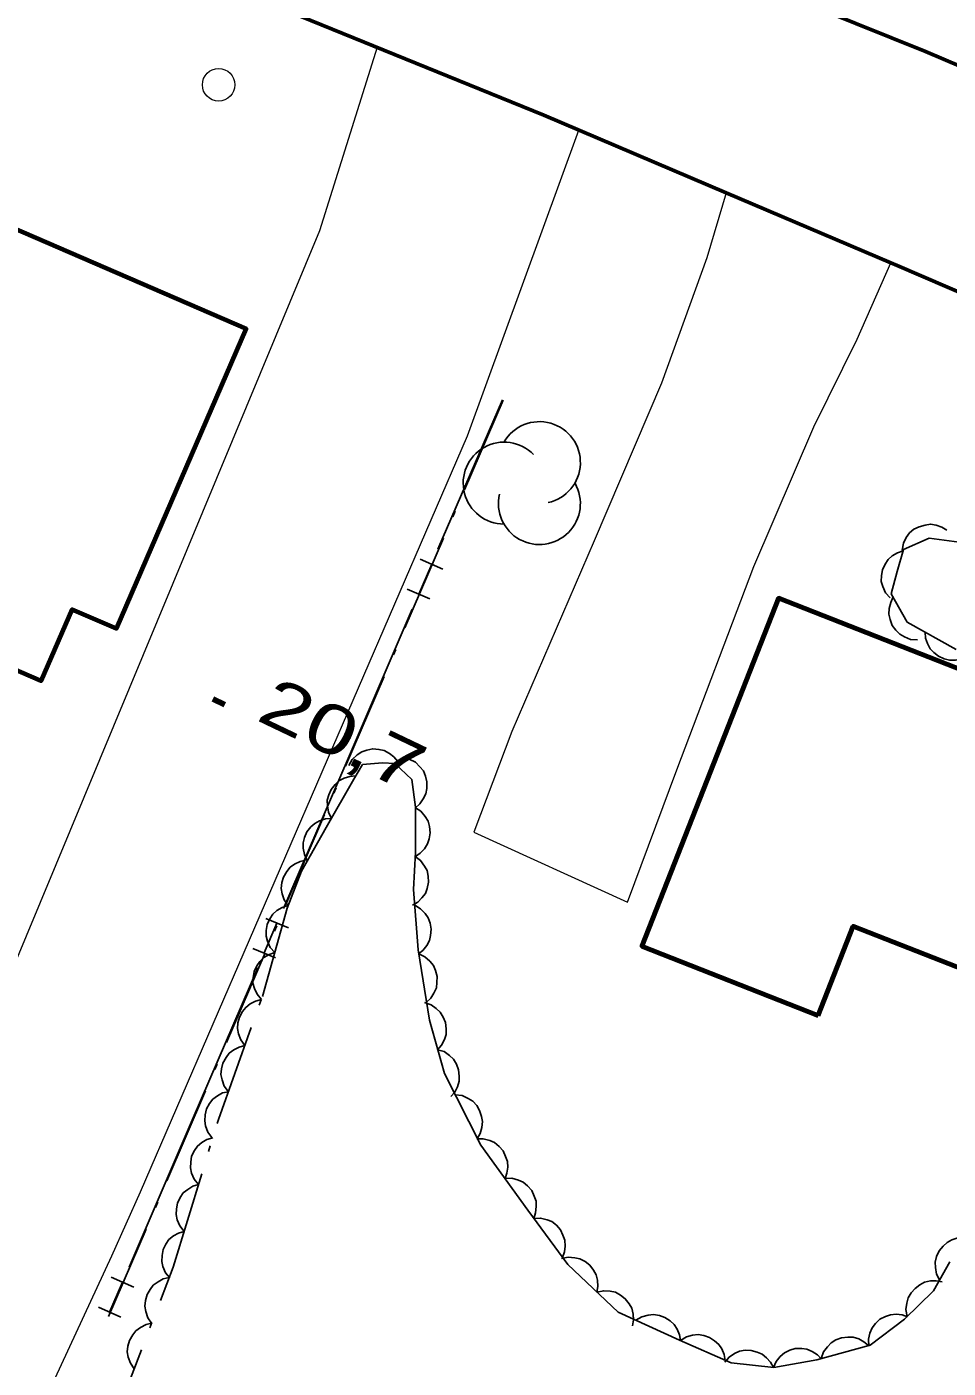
# Model space of a CAD drawing. Extents: x 355726 to 357533, y 5103782 to 5105258.
# Drawn here: x 356559.19 to 356587.47, y 5104521.9 to 5104563.09 of the extents above; entities that cross this region are included whole.
import ezdxf

# ---------------------------------------------------------------- set-up
doc = ezdxf.new("R2010")
doc.units = 0
doc.header["$LTSCALE"] = 0.6
doc.linetypes.add('DOT_DASHED', pattern=[7.7, 5, -1.2, 0.3, -1.2])
doc.linetypes.add('LONG_DASHED', pattern=[7.5, 6, -1.5])
for name, color, linetype, lineweight in [('19', 7, 'Continuous', 13), ('21', 7, 'LONG_DASHED', 35), ('3', 7, 'Continuous', 140), ('31', 7, 'Continuous', 35), ('36', 7, 'Continuous', 13), ('37', 7, 'Continuous', 13), ('44', 7, 'Continuous', 25)]:
    doc.layers.add(name, color=color, linetype=linetype, lineweight=lineweight)

msp = doc.modelspace()

# ---------------------------------------------------------------- linework, layer by layer
at = {"layer": '19'}
for points in [[(356569.95, 5104562.46), (356568.17, 5104556.83), (356555.09, 5104525.37), (356544.57, 5104503.75)], [(356562.68, 5104527.32), (356572.72, 5104550.53), (356576.14, 5104559.92)], [(356580.66, 5104557.99), (356580.07, 5104556), (356578.67, 5104552.15), (356576.61, 5104547.31), (356574.08, 5104541.45), (356572.91, 5104538.36), (356577.63, 5104536.21), (356579.15, 5104540.27), (356581.51, 5104546.52), (356583.35, 5104550.81), (356584.68, 5104553.5), (356585.71, 5104555.84)], [(356550.75, 5104501.48), (356554.57, 5104509.77), (356561.8, 5104525.35), (356562.68, 5104527.32)]]:
    msp.add_lwpolyline(points, dxfattribs=at)
at = {"layer": '21', "linetype": 'Continuous', "lineweight": 53}
for points in [[(356693.14, 5104528.73), (356686.68, 5104529.92), (356680.03, 5104531.03), (356673.33, 5104532.33), (356665.22, 5104534.03), (356657.79, 5104535.79), (356652.65, 5104537.11), (356647.74, 5104538.45), (356642.86, 5104540.01), (356635.96, 5104542.32), (356627.51, 5104545.55), (356619.53, 5104548.72), (356610.91, 5104552.22), (356603.07, 5104555.38), (356593.89, 5104559.3), (356586.78, 5104562.33), (356578.28, 5104565.76), (356566.31, 5104570.9), (356552.24, 5104576.88), (356535.87, 5104583.82), (356518.47, 5104591.44)], [(356523.7, 5104582.01), (356532.74, 5104578.12), (356543.84, 5104573.55), (356554.84, 5104568.88), (356564.31, 5104564.76), (356575.06, 5104560.38), (356580.66, 5104557.99), (356585.71, 5104555.84), (356585.91, 5104555.76), (356595.32, 5104551.71), (356605.09, 5104547.74), (356615.3, 5104543.55), (356624.81, 5104539.71), (356632.34, 5104536.86), (356640.18, 5104534.16), (356644.62, 5104532.78), (356647.74, 5104531.82), (356656.47, 5104529.46), (356664.44, 5104527.84), (356667.19, 5104527.23), (356672.07, 5104526.15), (356673.3, 5104525.88), (356683.29, 5104524.12), (356693.15, 5104522.5)]]:
    msp.add_lwpolyline(points, dxfattribs=at)
at = {"layer": '3'}
msp.add_line((356564.9, 5104542.45), (356565.26, 5104542.28), dxfattribs=at)
at = {"layer": '31', "lineweight": 70}
for points in [[(356555.81, 5104558.19), (356565.92, 5104553.82), (356561.94, 5104544.61), (356560.58, 5104545.2), (356559.63, 5104543.01), (356553.6, 5104545.62), (356554.5, 5104547.7), (356551.78, 5104548.87), (356555.81, 5104558.19)], [(356583.48, 5104532.73), (356584.56, 5104535.47), (356588.95, 5104533.75), (356592.07, 5104541.7), (356582.27, 5104545.55), (356578.07, 5104534.86), (356583.48, 5104532.73)]]:
    msp.add_lwpolyline(points, close=True, dxfattribs=at)
at = {"layer": '36'}
msp.add_circle((356565.079, 5104561.31), 0.5, dxfattribs=at)
at = {"layer": '37', "linetype": 'DOT_DASHED', "lineweight": 25}
msp.add_line((356573.81, 5104551.63), (356561.7, 5104523.49), dxfattribs=at)
at = {"layer": '37', "lineweight": 25}
for p, q in [((356573.79, 5104551.64), (356571.81, 5104547.05)), ((356571.62, 5104546.59), (356571.22, 5104545.67)), ((356571.96, 5104546.44), (356571.27, 5104546.74)), ((356571.56, 5104545.52), (356570.87, 5104545.82)), ((356571.02, 5104545.21), (356569.05, 5104540.62)), ((356569.05, 5104540.62), (356567.07, 5104536.02)), ((356567.22, 5104535.42), (356566.53, 5104535.71)), ((356566.87, 5104535.57), (356566.48, 5104534.65)), ((356566.82, 5104534.5), (356566.13, 5104534.79)), ((356566.28, 5104534.19), (356564.3, 5104529.59)), ((356564.3, 5104529.59), (356562.33, 5104525)), ((356562.47, 5104524.39), (356561.78, 5104524.69)), ((356562.13, 5104524.54), (356561.73, 5104523.62)), ((356562.08, 5104523.47), (356561.39, 5104523.77))]:
    msp.add_line(p, q, dxfattribs=at)
at = {"layer": '44'}
for points in [[(356586.06, 5104547.02), (356586.1, 5104547.23), (356586.19, 5104547.41), (356586.29, 5104547.55), (356586.42, 5104547.66), (356586.58, 5104547.74), (356586.77, 5104547.79), (356586.93, 5104547.82), (356587.11, 5104547.79), (356587.28, 5104547.73), (356587.43, 5104547.63)], [(356585.69, 5104545.56), (356585.55, 5104545.71), (356585.47, 5104545.9), (356585.42, 5104546.06), (356585.43, 5104546.24), (356585.46, 5104546.42), (356585.54, 5104546.59), (356585.63, 5104546.73), (356585.76, 5104546.85), (356585.92, 5104546.94), (356586.09, 5104547)], [(356586.53, 5104544.27), (356586.32, 5104544.28), (356586.13, 5104544.36), (356585.99, 5104544.44), (356585.87, 5104544.56), (356585.76, 5104544.71), (356585.69, 5104544.89), (356585.65, 5104545.05), (356585.66, 5104545.23), (356585.71, 5104545.41), (356585.78, 5104545.57)], [(356588.07, 5104543.77), (356587.89, 5104543.68), (356587.69, 5104543.64), (356587.52, 5104543.64), (356587.35, 5104543.68), (356587.18, 5104543.76), (356587.03, 5104543.88), (356586.92, 5104543.99), (356586.84, 5104544.15), (356586.78, 5104544.32), (356586.77, 5104544.5)], [(356569.08, 5104540.41), (356569.18, 5104540.59), (356569.33, 5104540.73), (356569.47, 5104540.83), (356569.63, 5104540.88), (356569.81, 5104540.92), (356570, 5104540.9), (356570.16, 5104540.87), (356570.32, 5104540.78), (356570.46, 5104540.67), (356570.58, 5104540.53)], [(356570.93, 5104540.6), (356571.12, 5104540.51), (356571.26, 5104540.37), (356571.37, 5104540.24), (356571.43, 5104540.08), (356571.47, 5104539.9), (356571.47, 5104539.7), (356571.44, 5104539.54), (356571.36, 5104539.38), (356571.26, 5104539.23), (356571.12, 5104539.11)], [(356568.54, 5104538.78), (356568.45, 5104538.97), (356568.42, 5104539.17), (356568.41, 5104539.34), (356568.46, 5104539.51), (356568.53, 5104539.67), (356568.66, 5104539.82), (356568.77, 5104539.94), (356568.93, 5104540.02), (356569.11, 5104540.07), (356569.28, 5104540.09)], [(356571.12, 5104539.11), (356571.29, 5104539), (356571.42, 5104538.84), (356571.51, 5104538.7), (356571.55, 5104538.53), (356571.57, 5104538.34), (356571.54, 5104538.15), (356571.49, 5104538), (356571.4, 5104537.85), (356571.27, 5104537.71), (356571.12, 5104537.61)], [(356567.8, 5104537.48), (356567.71, 5104537.67), (356567.67, 5104537.87), (356567.67, 5104538.03), (356567.71, 5104538.2), (356567.79, 5104538.37), (356567.91, 5104538.52), (356568.03, 5104538.63), (356568.18, 5104538.71), (356568.36, 5104538.77), (356568.54, 5104538.78)], [(356567.21, 5104536.1), (356567.09, 5104536.28), (356567.03, 5104536.47), (356567, 5104536.63), (356567.02, 5104536.81), (356567.07, 5104536.98), (356567.17, 5104537.15), (356567.27, 5104537.28), (356567.41, 5104537.38), (356567.58, 5104537.46), (356567.75, 5104537.5)], [(356571.11, 5104537.61), (356571.28, 5104537.49), (356571.4, 5104537.32), (356571.48, 5104537.18), (356571.51, 5104537.01), (356571.52, 5104536.82), (356571.48, 5104536.63), (356571.43, 5104536.48), (356571.32, 5104536.34), (356571.19, 5104536.21), (356571.03, 5104536.12)], [(356566.8, 5104534.66), (356566.66, 5104534.82), (356566.58, 5104535.01), (356566.54, 5104535.17), (356566.54, 5104535.34), (356566.57, 5104535.52), (356566.65, 5104535.7), (356566.74, 5104535.84), (356566.87, 5104535.95), (356567.03, 5104536.05), (356567.2, 5104536.11)], [(356571.1, 5104536.12), (356571.28, 5104536.01), (356571.42, 5104535.86), (356571.51, 5104535.73), (356571.57, 5104535.56), (356571.6, 5104535.38), (356571.58, 5104535.19), (356571.55, 5104535.03), (356571.47, 5104534.88), (356571.35, 5104534.73), (356571.21, 5104534.62)], [(356566.39, 5104533.22), (356566.26, 5104533.38), (356566.18, 5104533.56), (356566.13, 5104533.72), (356566.14, 5104533.9), (356566.17, 5104534.08), (356566.25, 5104534.25), (356566.34, 5104534.39), (356566.47, 5104534.51), (356566.63, 5104534.6), (356566.8, 5104534.66)], [(356571.22, 5104534.62), (356571.41, 5104534.53), (356571.56, 5104534.4), (356571.67, 5104534.27), (356571.74, 5104534.11), (356571.79, 5104533.93), (356571.78, 5104533.74), (356571.77, 5104533.58), (356571.69, 5104533.42), (356571.59, 5104533.26), (356571.46, 5104533.14)], [(356565.88, 5104531.81), (356565.76, 5104531.98), (356565.69, 5104532.17), (356565.66, 5104532.33), (356565.67, 5104532.5), (356565.72, 5104532.68), (356565.81, 5104532.85), (356565.91, 5104532.98), (356566.05, 5104533.09), (356566.21, 5104533.17), (356566.39, 5104533.22)], [(356571.4, 5104533.13), (356571.6, 5104533.06), (356571.76, 5104532.94), (356571.88, 5104532.83), (356571.97, 5104532.68), (356572.04, 5104532.51), (356572.06, 5104532.32), (356572.06, 5104532.15), (356572.01, 5104531.99), (356571.92, 5104531.82), (356571.8, 5104531.68)], [(356565.38, 5104530.39), (356565.25, 5104530.56), (356565.19, 5104530.75), (356565.15, 5104530.92), (356565.17, 5104531.09), (356565.21, 5104531.27), (356565.31, 5104531.44), (356565.4, 5104531.57), (356565.54, 5104531.68), (356565.71, 5104531.76), (356565.88, 5104531.81)], [(356571.8, 5104531.68), (356572, 5104531.62), (356572.17, 5104531.5), (356572.29, 5104531.39), (356572.38, 5104531.24), (356572.44, 5104531.06), (356572.46, 5104530.87), (356572.46, 5104530.71), (356572.41, 5104530.54), (356572.33, 5104530.38), (356572.21, 5104530.24)], [(356564.87, 5104528.98), (356564.75, 5104529.15), (356564.68, 5104529.34), (356564.65, 5104529.5), (356564.66, 5104529.68), (356564.71, 5104529.86), (356564.8, 5104530.03), (356564.9, 5104530.16), (356565.04, 5104530.26), (356565.2, 5104530.35), (356565.38, 5104530.39)], [(356572.34, 5104530.29), (356572.55, 5104530.27), (356572.74, 5104530.18), (356572.88, 5104530.1), (356573, 5104529.97), (356573.09, 5104529.81), (356573.15, 5104529.63), (356573.18, 5104529.47), (356573.16, 5104529.29), (356573.11, 5104529.11), (356573.03, 5104528.96)], [(356564.46, 5104527.54), (356564.33, 5104527.7), (356564.25, 5104527.89), (356564.21, 5104528.05), (356564.22, 5104528.23), (356564.25, 5104528.41), (356564.34, 5104528.58), (356564.43, 5104528.72), (356564.56, 5104528.83), (356564.72, 5104528.92), (356564.9, 5104528.97)], [(356573, 5104528.94), (356573.2, 5104528.94), (356573.4, 5104528.89), (356573.55, 5104528.83), (356573.69, 5104528.71), (356573.81, 5104528.57), (356573.89, 5104528.4), (356573.95, 5104528.25), (356573.96, 5104528.07), (356573.93, 5104527.89), (356573.87, 5104527.72)], [(356564.02, 5104526.1), (356563.89, 5104526.27), (356563.81, 5104526.46), (356563.77, 5104526.62), (356563.78, 5104526.79), (356563.82, 5104526.97), (356563.9, 5104527.14), (356563.99, 5104527.28), (356564.13, 5104527.39), (356564.29, 5104527.49), (356564.46, 5104527.54)], [(356573.87, 5104527.72), (356574.08, 5104527.73), (356574.28, 5104527.67), (356574.43, 5104527.61), (356574.56, 5104527.5), (356574.69, 5104527.36), (356574.77, 5104527.18), (356574.83, 5104527.03), (356574.83, 5104526.86), (356574.81, 5104526.67), (356574.75, 5104526.5)], [(356574.75, 5104526.5), (356574.96, 5104526.51), (356575.16, 5104526.46), (356575.31, 5104526.4), (356575.45, 5104526.29), (356575.57, 5104526.15), (356575.65, 5104525.98), (356575.71, 5104525.83), (356575.72, 5104525.65), (356575.7, 5104525.47), (356575.64, 5104525.3)], [(356563.58, 5104524.67), (356563.45, 5104524.83), (356563.37, 5104525.02), (356563.33, 5104525.18), (356563.34, 5104525.36), (356563.38, 5104525.54), (356563.46, 5104525.71), (356563.55, 5104525.85), (356563.69, 5104525.96), (356563.85, 5104526.05), (356564.02, 5104526.1)], [(356587.21, 5104524.61), (356587.12, 5104524.79), (356587.09, 5104524.99), (356587.08, 5104525.16), (356587.12, 5104525.33), (356587.2, 5104525.5), (356587.32, 5104525.65), (356587.44, 5104525.76), (356587.59, 5104525.84), (356587.77, 5104525.9), (356587.95, 5104525.91)], [(356575.6, 5104525.27), (356575.81, 5104525.31), (356576.01, 5104525.29), (356576.17, 5104525.26), (356576.33, 5104525.18), (356576.47, 5104525.06), (356576.59, 5104524.91), (356576.67, 5104524.77), (356576.71, 5104524.6), (356576.72, 5104524.41), (356576.69, 5104524.23)], [(356563.02, 5104523.28), (356562.9, 5104523.45), (356562.84, 5104523.64), (356562.81, 5104523.8), (356562.83, 5104523.98), (356562.88, 5104524.16), (356562.98, 5104524.32), (356563.07, 5104524.45), (356563.22, 5104524.55), (356563.38, 5104524.64), (356563.56, 5104524.68)], [(356586.22, 5104523.49), (356586.18, 5104523.7), (356586.21, 5104523.9), (356586.25, 5104524.06), (356586.34, 5104524.21), (356586.46, 5104524.35), (356586.61, 5104524.46), (356586.75, 5104524.54), (356586.93, 5104524.58), (356587.11, 5104524.58), (356587.29, 5104524.55)], [(356576.69, 5104524.23), (356576.9, 5104524.28), (356577.1, 5104524.26), (356577.26, 5104524.23), (356577.42, 5104524.14), (356577.56, 5104524.03), (356577.68, 5104523.88), (356577.76, 5104523.74), (356577.8, 5104523.56), (356577.81, 5104523.38), (356577.78, 5104523.2)], [(356577.89, 5104523.37), (356578.07, 5104523.48), (356578.27, 5104523.53), (356578.43, 5104523.55), (356578.61, 5104523.52), (356578.78, 5104523.46), (356578.94, 5104523.35), (356579.06, 5104523.24), (356579.16, 5104523.1), (356579.23, 5104522.92), (356579.26, 5104522.75)], [(356585.04, 5104522.58), (356585.03, 5104522.79), (356585.07, 5104522.98), (356585.14, 5104523.14), (356585.24, 5104523.27), (356585.38, 5104523.4), (356585.55, 5104523.49), (356585.7, 5104523.54), (356585.88, 5104523.56), (356586.06, 5104523.54), (356586.23, 5104523.48)], [(356562.49, 5104521.88), (356562.37, 5104522.05), (356562.3, 5104522.24), (356562.27, 5104522.4), (356562.29, 5104522.58), (356562.34, 5104522.75), (356562.44, 5104522.92), (356562.54, 5104523.05), (356562.68, 5104523.15), (356562.85, 5104523.24), (356563.02, 5104523.28)], [(356579.26, 5104522.75), (356579.44, 5104522.86), (356579.63, 5104522.91), (356579.8, 5104522.93), (356579.97, 5104522.9), (356580.15, 5104522.84), (356580.3, 5104522.74), (356580.43, 5104522.63), (356580.53, 5104522.49), (356580.6, 5104522.32), (356580.63, 5104522.14)], [(356582.11, 5104521.92), (356582.19, 5104522.11), (356582.32, 5104522.26), (356582.45, 5104522.37), (356582.61, 5104522.45), (356582.78, 5104522.5), (356582.98, 5104522.5), (356583.14, 5104522.48), (356583.3, 5104522.41), (356583.46, 5104522.31), (356583.58, 5104522.19)], [(356583.58, 5104522.2), (356583.65, 5104522.4), (356583.77, 5104522.56), (356583.88, 5104522.68), (356584.03, 5104522.77), (356584.2, 5104522.83), (356584.39, 5104522.85), (356584.56, 5104522.85), (356584.73, 5104522.8), (356584.89, 5104522.71), (356585.03, 5104522.6)], [(356580.62, 5104522.08), (356580.75, 5104522.24), (356580.92, 5104522.35), (356581.07, 5104522.42), (356581.24, 5104522.45), (356581.43, 5104522.44), (356581.61, 5104522.39), (356581.76, 5104522.33), (356581.9, 5104522.22), (356582.02, 5104522.08), (356582.11, 5104521.92)]]:
    msp.add_lwpolyline(points, dxfattribs=at)
at = {"layer": '44', "linetype": 'DOT_DASHED'}
for points in [[(356587.72, 5104543.97), (356586.22, 5104544.81), (356585.72, 5104545.68), (356585.91, 5104546.36), (356586.1, 5104547.04), (356586.89, 5104547.39), (356587.81, 5104547.26)], [(356561.64, 5104519.66), (356563.68, 5104525), (356565.07, 5104529.54), (356566.42, 5104533.31), (356567.18, 5104536.03), (356567.62, 5104537.16), (356568.38, 5104538.5), (356569.23, 5104539.99), (356569.49, 5104540.44), (356570.11, 5104540.49), (356570.49, 5104540.47), (356571.01, 5104539.98), (356571.12, 5104539.13), (356571.12, 5104537.75), (356571.06, 5104536.6), (356571.2, 5104534.75), (356571.55, 5104532.59), (356572.01, 5104530.95), (356573.13, 5104528.75), (356574.57, 5104526.75), (356575.8, 5104525.08), (356577.34, 5104523.62), (356579.23, 5104522.76), (356580.81, 5104522.06), (356582.12, 5104521.92), (356583.44, 5104522.16), (356585.08, 5104522.61), (356586.13, 5104523.4), (356587.02, 5104524.28), (356587.53, 5104525.17)]]:
    msp.add_lwpolyline(points, dxfattribs=at)
at = {"layer": '44'}
for centre, start, end in [((356574.926, 5104549.708), 282.2692, 149.7263), ((356573.844, 5104549.079), 44.1154, 269.804), ((356574.926, 5104548.45), 166.9369, 29.6212)]:
    msp.add_arc(centre, 1.258, start, end, dxfattribs=at)

# ---------------------------------------------------------------- texts
at = {"layer": '3', "width": 1.35}
msp.add_text('20,7   ', height=1.5, rotation=334.423, dxfattribs=at).set_placement((356566.19, 5104541.82))

doc.saveas('drawing.dxf')
